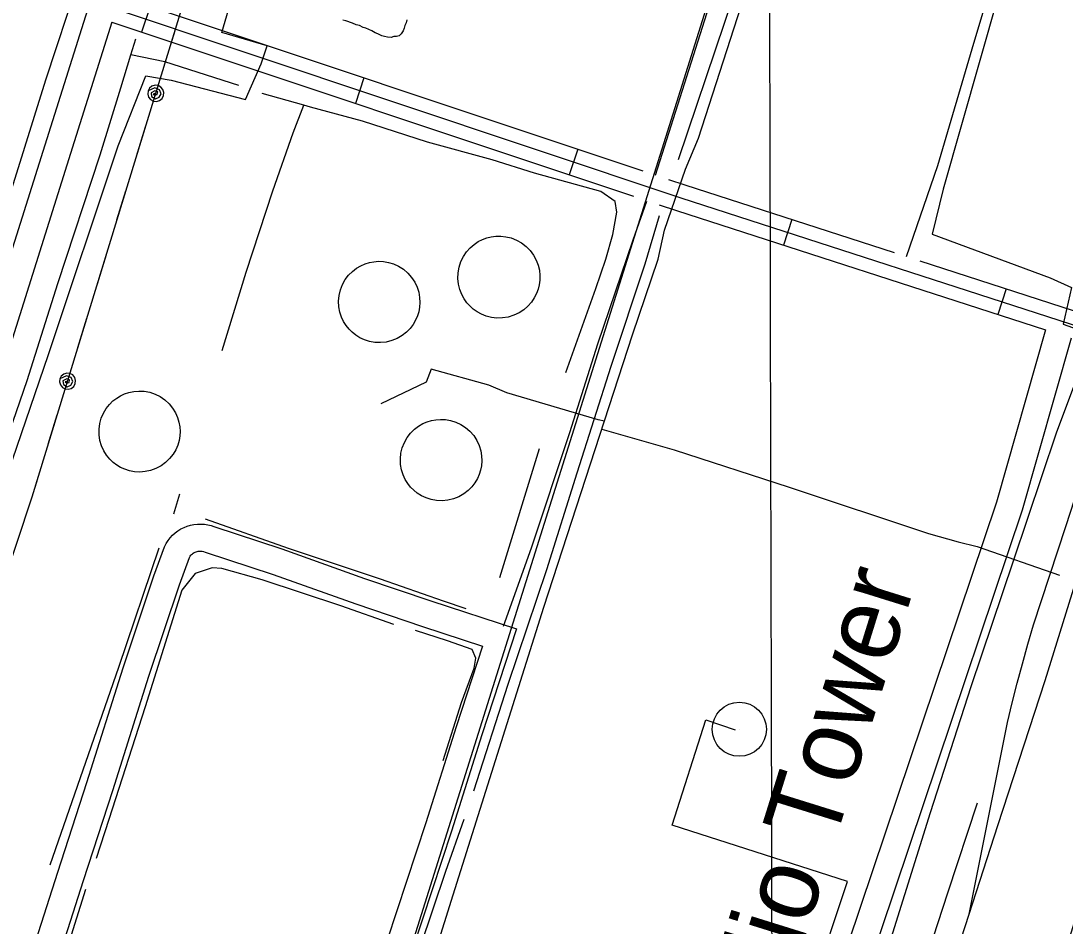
# Model space of a CAD drawing. Extents: x 3355677 to 3393573, y 612928 to 638357.
# Drawn here: x 3369473 to 3370632, y 630779 to 631783 of the extents above; entities that cross this region are included whole.
import ezdxf

# ---------------------------------------------------------------- set-up
doc = ezdxf.new("R2010")
doc.units = 0
for name, color, linetype in [('V-DOMW-TANK', 7, 'Continuous'), ('V-GRID-MAJR', 7, 'Continuous'), ('V-RAIL-TRAK', 7, 'Continuous'), ('V-ROAD-CNTR', 7, 'Continuous'), ('V-SITE-OTLN', 7, 'Continuous'), ('V-TOPO-BNDY', 7, 'Continuous'), ('V-TOPO-SHOR', 7, 'Continuous'), ('V-TOPO-TOWR', 7, 'Continuous'), ('V-TOPO-TOWR-IDEN', 7, 'Continuous'), ('V-UTIL-LINE', 7, 'Continuous')]:
    doc.layers.add(name, color=color, linetype=linetype)

msp = doc.modelspace()

# ---------------------------------------------------------------- linework, layer by layer
at = {"layer": 'V-DOMW-TANK'}
for points in [[(3369990.256, 631542.345), (3369995.075, 631543.555), (3370000.287, 631544.258), (3370005.825, 631544.3420000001), (3370011.5840000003, 631543.705), (3370017.433, 631542.275), (3370023.2060000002, 631540.008), (3370028.732, 631536.905), (3370033.825, 631533.014), (3370038.326, 631528.439), (3370042.111, 631523.321), (3370045.099, 631517.826), (3370047.256, 631512.135), (3370048.597, 631506.417), (3370049.181, 631500.8200000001), (3370049.091, 631495.466), (3370048.427, 631490.444), (3370047.258, 631485.685), (3370045.478, 631480.837), (3370043.02, 631475.977), (3370039.836, 631471.234), (3370035.916, 631466.759), (3370031.287, 631462.712), (3370026.022, 631459.253), (3370020.245, 631456.5210000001), (3370014.111, 631454.6190000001), (3370007.801, 631453.601), (3370001.503, 631453.474), (3369995.396, 631454.189), (3369989.631, 631455.659), (3369984.323, 631457.7660000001), (3369979.545, 631460.382), (3369975.3340000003, 631463.372), (3369971.6720000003, 631466.632), (3369968.285, 631470.399), (3369965.182, 631474.761), (3369962.495, 631479.705), (3369960.365, 631485.179), (3369958.921, 631491.089), (3369958.274, 631497.309), (3369958.497, 631503.672), (3369959.62, 631509.993), (3369961.617, 631516.083), (3369964.412, 631521.769), (3369967.89, 631526.907), (3369971.9020000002, 631531.394), (3369976.292, 631535.177), (3369980.9050000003, 631538.243), (3369985.599, 631540.6140000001)], [(3369860.042, 631515.047), (3369864.877, 631515.979), (3369870.077, 631516.388), (3369875.56, 631516.1630000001), (3369881.224, 631515.219), (3369886.934, 631513.482), (3369892.525, 631510.92), (3369897.821, 631507.5430000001), (3369902.646, 631503.412), (3369906.853, 631498.636), (3369910.316, 631493.361), (3369912.97, 631487.757), (3369914.789, 631482.005), (3369915.803, 631476.272), (3369916.073, 631470.702), (3369915.69, 631465.408), (3369914.756, 631460.474), (3369913.3370000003, 631455.8250000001), (3369911.309, 631451.127), (3369908.606, 631446.451), (3369905.194, 631441.933), (3369901.069, 631437.719), (3369896.265, 631433.971), (3369890.864, 631430.835), (3369884.997, 631428.449), (3369878.8200000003, 631426.903), (3369872.518, 631426.246), (3369866.278, 631426.465), (3369860.275, 631427.509), (3369854.6520000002, 631429.283), (3369849.511, 631431.6630000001), (3369844.928, 631434.513), (3369840.926, 631437.702), (3369837.483, 631441.135), (3369834.335, 631445.0480000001), (3369831.505, 631449.536), (3369829.117, 631454.578), (3369827.311, 631460.111), (3369826.211, 631466.044), (3369825.912, 631472.236), (3369826.4790000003, 631478.5210000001), (3369827.937, 631484.716), (3369830.252, 631490.631), (3369833.332, 631496.105), (3369837.055, 631501), (3369841.274, 631505.221), (3369845.827, 631508.723), (3369850.56, 631511.504), (3369855.336, 631513.593)], [(3369583.935, 631367.2880000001), (3369588.3910000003, 631369.354), (3369593.319, 631370.9990000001), (3369598.676, 631372.105), (3369604.39, 631372.555), (3369610.3310000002, 631372.25), (3369616.356, 631371.118), (3369622.294, 631369.127), (3369627.9560000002, 631366.295), (3369633.1750000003, 631362.686), (3369637.7970000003, 631358.4180000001), (3369641.713, 631353.636), (3369644.858, 631348.512), (3369647.22, 631343.21), (3369648.821, 631337.887), (3369649.725, 631332.677), (3369650.009, 631327.678), (3369649.753, 631322.84), (3369648.924, 631317.806), (3369647.437, 631312.635), (3369645.221, 631307.443), (3369642.2430000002, 631302.377), (3369638.4990000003, 631297.59), (3369634.029, 631293.259), (3369628.9250000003, 631289.5380000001), (3369623.322, 631286.556), (3369617.383, 631284.399), (3369611.294, 631283.113), (3369605.234, 631282.675), (3369599.362, 631283.035), (3369593.8200000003, 631284.098), (3369588.698, 631285.753), (3369584.057, 631287.875), (3369579.9, 631290.365), (3369575.915, 631293.392), (3369572.093, 631297.052), (3369568.573, 631301.353), (3369565.49, 631306.272), (3369562.9960000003, 631311.742), (3369561.216, 631317.659), (3369560.256, 631323.8740000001), (3369560.176, 631330.219), (3369560.989, 631336.498), (3369562.6520000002, 631342.536), (3369565.077, 631348.166), (3369568.14, 631353.263), (3369571.704, 631357.746), (3369575.614, 631361.576), (3369579.732, 631364.746)], [(3369928.969, 631339.855), (3369933.819, 631340.756), (3369939.029, 631341.123), (3369944.522, 631340.858), (3369950.191, 631339.8690000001), (3369955.896, 631338.087), (3369961.477, 631335.48), (3369966.757, 631332.058), (3369971.562, 631327.886), (3369975.737, 631323.0700000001), (3369979.17, 631317.759), (3369981.785, 631312.125), (3369983.5670000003, 631306.354), (3369984.54, 631300.603), (3369984.769, 631295.02), (3369984.345, 631289.7220000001), (3369983.3740000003, 631284.784), (3369981.916, 631280.139), (3369979.852, 631275.449), (3369977.112, 631270.784), (3369973.661, 631266.283), (3369969.495, 631262.0920000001), (3369964.656, 631258.373), (3369959.224, 631255.275), (3369953.328, 631252.926), (3369947.129, 631251.422), (3369940.813, 631250.81), (3369934.5640000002, 631251.076), (3369928.558, 631252.1680000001), (3369922.938, 631253.984), (3369917.808, 631256.405), (3369913.237, 631259.295), (3369909.251, 631262.52), (3369905.8310000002, 631265.982), (3369902.704, 631269.926), (3369899.9, 631274.442), (3369897.549, 631279.509), (3369895.781, 631285.067), (3369894.717, 631291.0160000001), (3369894.465, 631297.2220000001), (3369895.0810000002, 631303.513), (3369896.588, 631309.706), (3369898.948, 631315.6190000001), (3369902.075, 631321.079), (3369905.841, 631325.951), (3369910.097, 631330.149), (3369914.685, 631333.625), (3369919.446, 631336.373), (3369924.245, 631338.432)]]:
    msp.add_lwpolyline(points, close=True, dxfattribs=at)
at = {"layer": 'V-GRID-MAJR'}
msp.add_spline([(3370337.43, 618339.636), (3370322.451, 624397.809), (3370307.463, 630459.068), (3370292.4760000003, 636520.349), (3370292.468, 636523.41)], degree=3, dxfattribs=at)
at = {"layer": 'V-RAIL-TRAK'}
for points in [[(3370228.725, 629881.824), (3370279.464, 630037.251), (3370319.4960000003, 630162.712), (3370354.065, 630266.971), (3370374.2090000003, 630327.731), (3370416.221, 630459.184), (3370467.366, 630613.018), (3370507.4020000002, 630736.481), (3370525.529, 630792.453), (3370557.349, 630890.71), (3370609.6750000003, 631051.333), (3370649.699, 631179.986), (3370687.751, 631298.254), (3370715.5, 631383.361)], [(3370525.529, 630792.453), (3370567.753, 631004.956), (3370573.09, 631026.726), (3370578.646, 631048.439), (3370584.426, 631070.094), (3370590.424, 631091.689), (3370596.646, 631113.221), (3370632.722, 631222.304), (3370671.5700000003, 631341.77), (3370686.631, 631389.316)], [(3370354.065, 630266.971), (3370360.116, 630303.172), (3370366.215, 630339.366), (3370372.359, 630375.554), (3370378.548, 630411.734), (3370384.782, 630447.906), (3370387.678, 630460.694), (3370390.769, 630473.434), (3370394.054, 630486.126), (3370397.531, 630498.768), (3370401.203, 630511.353), (3370405.066, 630523.881), (3370409.1210000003, 630536.349), (3370413.364, 630548.753), (3370417.798, 630561.091), (3370422.419, 630573.36), (3370453.739, 630668.455), (3370501.703, 630815.893), (3370534.608, 630915.784)]]:
    msp.add_lwpolyline(points, dxfattribs=at)
at = {"layer": 'V-ROAD-CNTR'}
for p, q in [((3369616.915, 631799.182), (3369607.412, 631770.727)), ((3369854.042, 631719.9940000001), (3369844.539, 631691.539)), ((3370091.169, 631640.807), (3370081.667, 631612.352)), ((3370328.534, 631562.804), (3370319.305, 631534.258)), ((3370566.412, 631485.903), (3370557.184, 631457.357))]:
    msp.add_line(p, q, dxfattribs=at)
for points in [[(3370176.313, 633731.819), (3370097.788, 633488.481), (3369963.051, 633067.7170000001), (3369788.883, 632536.855), (3369615.912, 632012.878), (3369499.916, 631645.164), (3369354.889, 631184.822), (3369190.883, 630657.645), (3368973.349, 629965.3690000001), (3368863.383, 629638.664), (3368793.423, 629424.535), (3368626.764, 628928.892), (3368504.419, 628552.8250000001), (3368323.384, 627991.214), (3368123.037, 627405.4400000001), (3367929.747, 626820.299), (3367830.132, 626523.339), (3367691.348, 626088.746), (3367456.265, 625379.854), (3367356.441, 625076.99), (3367347.9590000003, 625009.9500000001)], [(3370455.994283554, 631521.5984595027), (3370490.775, 631622.606), (3370530.375, 631758.419), (3370567.548, 631881.944), (3370605.944, 632007.931), (3370650.435, 632152.968), (3370694.309, 632299.8470000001), (3370730.829, 632440.567)], [(3369583.481, 631810.348), (3370163.5195773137, 631616.646335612)], [(3370177.3641622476, 631611.9193235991), (3370239.7, 631808.001)], [(3369564.738, 631800.792), (3370205.387, 631586.85), (3370676.161, 631434.659), (3370850.438, 631383.3470000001)], [(3369574.454, 631781.733), (3369528.528, 631636.144), (3369383.519, 631175.858), (3369219.517, 630648.693), (3369001.879, 629956.087), (3368891.859, 629629.22), (3368870.3340000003, 629563.337)], [(3369574.454, 631781.733), (3370153.0051955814, 631588.527849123)], [(3370191.973980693, 631607.1440964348), (3370210.0700000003, 631601.101), (3370442.28570101, 631526.0301777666)], [(3370008.8283600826, 631111.773273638), (3370040.024, 631198.5700000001), (3370082.5840000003, 631326.381), (3370113.637, 631425.025), (3370152.795, 631540.4010000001), (3370167.713210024, 631582.957986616)], [(3370181.4636959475, 631579.0242323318), (3370200.704, 631572.599), (3370609.992, 631440.286)], [(3370470.504478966, 631516.907595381), (3370680.5870000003, 631448.992), (3370854.6750000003, 631397.736)], [(3370609.992, 631440.286), (3370555.608, 631249.439), (3370335.919, 630596.224), (3370297.271, 630476.25)], [(3370638.556, 631431.052), (3370584.2660000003, 631240.541), (3370364.415, 630586.8420000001), (3370230.585, 630171.404), (3370126.187, 629829.805), (3369937.051, 629265.172)], [(3369477.6888126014, 630724.7662411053), (3369514.435653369, 630838.9742577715), (3369546.7614311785, 630938.441495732), (3369586.772692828, 631065.4628191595), (3369620.9349792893, 631167.452057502), (3369632.8415784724, 631199.8816692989), (3369634.76442212, 631203.5617369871), (3369636.8406326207, 631206.7939496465), (3369639.194896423, 631209.8333410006), (3369641.8182067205, 631212.6547818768), (3369644.671037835, 631215.2214115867), (3369647.7434685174, 631217.5307148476), (3369651.013550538, 631219.5568773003), (3369654.45174358, 631221.2867181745), (3369658.031394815, 631222.6998595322), (3369661.708309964, 631223.787333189), (3369665.4819910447, 631224.5488245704), (3369669.307782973, 631224.9664069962), (3369673.151734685, 631225.0446046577), (3369676.9835277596, 631224.7780184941), (3369680.778423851, 631224.1756783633), (3369684.514529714, 631223.2320465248), (3369687.3655469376, 631222.2338891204), (3369762.9013296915, 631197.5372472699), (3369854.7828268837, 631164.7197100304), (3369928.3693545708, 631139.6705476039), (3370023.1533708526, 631108.6569278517), (3369984.9267108, 630991.1148945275), (3369951.3072659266, 630884.2878830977), (3369897.6458698, 630721.6094824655)], [(3369510.982370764, 630730.2950471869), (3369542.9803466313, 630829.7437422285), (3369575.3345688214, 630929.2985042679), (3369615.3053071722, 631056.1911808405), (3369649.245020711, 631157.515942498), (3369660.3324215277, 631187.7143307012), (3369660.7315778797, 631188.478263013), (3369661.3673673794, 631189.4680503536), (3369662.085103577, 631190.3946589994), (3369662.87779328, 631191.2472181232), (3369663.752962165, 631192.0345884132), (3369664.690531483, 631192.7392851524), (3369665.684449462, 631193.3551226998), (3369666.7262564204, 631193.8792818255), (3369667.812605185, 631194.3081404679), (3369668.9436900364, 631194.642666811), (3369670.0860089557, 631194.8731754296), (3369671.244217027, 631194.9995930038), (3369672.414265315, 631195.0233953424), (3369673.5844722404, 631194.9419815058), (3369674.741576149, 631194.7583216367), (3369675.8674702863, 631194.4739534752), (3369677.7464530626, 631193.8161108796), (3369753.1926703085, 631169.1487527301), (3369844.9031731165, 631136.3922899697), (3369918.870645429, 631111.2134523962), (3369985.3626291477, 631089.4570721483), (3369956.3532892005, 631000.2571054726), (3369922.752734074, 630893.4901169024), (3369869.1681302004, 630731.0445175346)]]:
    msp.add_lwpolyline(points, dxfattribs=at)
at = {"layer": 'V-SITE-OTLN'}
for points in [[(3369278.008, 629955.911), (3369275.252, 629990.3150000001), (3369280.136, 630027.034), (3369297.9420000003, 630098.576), (3369326.009, 630195.379), (3369219.626, 630231.836), (3369229.403, 630271.4500000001), (3369234.339, 630286.372), (3369154.752, 630310.2760000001), (3369169.919, 630365.3690000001), (3369218.1040000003, 630524.161), (3369311.131, 630804.264), (3369385.887, 631047.237), (3369433.685, 631208.703), (3369503.946, 631413.0480000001), (3369581.4050000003, 631644.554), (3369612.1950000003, 631722.245), (3369640.117, 631717.34), (3369722.756, 631695.74), (3369740.056, 631735.33), (3369746.5130000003, 631755.228), (3369696.3880000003, 631770.023), (3369708.146, 631810.963)], [(3370557.365, 631811.036), (3370496.6890000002, 631596.3910000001), (3370484.186, 631546.656), (3370615.068, 631498.02), (3370638.8000000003, 631487.37), (3370629.717, 631446.818), (3370743.373, 631406.171), (3370830.222, 631382.285), (3370784.71, 631224.2660000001), (3370681.822, 630911.639), (3370604.781, 630664.072), (3370526.924, 630438.684), (3370434.291, 630155.902), (3370410.765, 630077.8470000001), (3370425.4390000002, 630075.424), (3370525.632, 630068.7760000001), (3370547.703, 630113.947), (3370621.156, 630096.528), (3370588.5810000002, 629965.686), (3370577.208, 629922.0700000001), (3370539.9960000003, 629812.631), (3370438.268, 629494.269), (3370363.465, 629270.797)]]:
    msp.add_lwpolyline(points, dxfattribs=at)
at = {"layer": 'V-TOPO-BNDY'}
msp.add_line((3370376.92, 632253.832), (3368006.8063489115, 624710.899192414), dxfattribs=at)
at = {"layer": 'V-TOPO-SHOR'}
for p, q in [((3370004.872, 631165.546), (3370048.6890000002, 631308.723)), ((3369643.105, 631236.236), (3369649.759, 631258.609))]:
    msp.add_line(p, q, dxfattribs=at)
for points in [[(3370202.986, 631629.2930000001), (3370254.446, 631781.504), (3370306.85, 631941.3960000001), (3370363.524, 632120.966), (3370432.607, 632328.3960000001), (3370485.431, 632513.234), (3370502.0840000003, 632573.728)], [(3368822.345, 629586.947), (3368849.321, 629677.964), (3368880.252, 629768.267), (3368917.1240000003, 629878.5430000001), (3368952.813, 629983.229), (3368976.592, 630058.343), (3369008.703, 630155.435), (3369033.67, 630234.5430000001), (3369063.792, 630329.634), (3369091.13, 630419.129), (3369127.978, 630539.787), (3369258.382, 630944.527), (3369295.216, 631071.573), (3369334.0640000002, 631190.24), (3369375.2660000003, 631327.678), (3369404.982, 631424.763), (3369430.361, 631498.282), (3369465.253, 631602.568), (3369501.3140000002, 631717.635), (3369536.99, 631826.712)], [(3369901.614, 631784.068), (3369900.764, 631781.066), (3369899.486, 631778.063), (3369898.634, 631775.061), (3369897.356, 631772.059), (3369895.222, 631768.6240000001), (3369893.0840000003, 631766.478), (3369890.086, 631765.6140000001), (3369887.086, 631765.605), (3369884.0870000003, 631764.741), (3369880.2290000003, 631765.161), (3369876.801, 631765.583), (3369873.798, 631766.433), (3369869.508, 631768.5650000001), (3369866.505, 631769.843), (3369862.643, 631771.977), (3369856.208, 631774.963), (3369853.2060000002, 631775.813), (3369848.915, 631777.9450000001), (3369845.485, 631778.795), (3369841.194, 631780.4990000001), (3369833.903, 631783.052), (3369830.473, 631783.902)], [(3369421.534, 631216.487), (3369444.433, 631281.198), (3369480.525, 631384.047), (3369514.528, 631491.735), (3369561.595, 631634.398), (3369584.258, 631708.841), (3369595.528, 631745.275), (3369601.113, 631763.334)], [(3369715.2090000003, 631711.46), (3369633.031, 631737.699), (3369595.528, 631745.275)], [(3370078.113, 631393.185), (3370111.161, 631486.228), (3370122.387, 631518.68), (3370130.181, 631546.211), (3370134.546, 631570.787), (3370132.555, 631582.574), (3370116.806, 631593.836), (3370043.063, 631614.299), (3369996.355, 631628.928), (3369924.58, 631648.4130000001), (3369852.305, 631671.8250000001), (3369794.784, 631687.415), (3369787.485, 631689.469), (3369740.938, 631702.578)], [(3369696.738, 631417.5700000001), (3369723.373, 631504.428), (3369753.13, 631594.407), (3369775.58, 631658.819), (3369787.485, 631689.469)], [(3369975.764, 630929.237), (3370013.8710000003, 631047.351), (3370056.754, 631174.596), (3370090.569, 631281.665), (3370128.1950000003, 631400.261), (3370165.833, 631513.579), (3370182.02, 631567.351)], [(3370349.719, 630488.602), (3370393.607, 630624.935), (3370438.723, 630765.674), (3370482.613, 630905.183), (3370527.733, 631044.693), (3370574.696, 631184.211), (3370622.264, 631326.185), (3370657.062, 631419.104)], [(3369677.77, 631230.729), (3369770.102, 631198.133), (3369871.9, 631164.278), (3369941.816, 631139.851), (3369966.947, 631131.3640000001)], [(3369505.969, 630846.93), (3369582.065, 631066.355), (3369626.986, 631198.754)], [(3369887.34, 631113.725), (3369828.273, 631134.156), (3369741.02, 631163.012), (3369696.2800000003, 631175.8740000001), (3369685.548, 631176.295), (3369666.784, 631169.9940000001), (3369652.072, 631151.627), (3369611.241, 631022.317), (3369570.846, 630897.479), (3369557.085, 630854.078)], [(3369941.794, 630962.73), (3369962.21, 631027.16), (3369976.428, 631065.2000000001), (3369978.191, 631076.382), (3369974.144, 631085.762), (3369946.848, 631095.533), (3369911.051, 631107.0750000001)], [(3369916.6750000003, 630756.376), (3369944.786, 630839.924), (3369965.282, 630897.546)], [(3369545.094, 630819.622), (3369529.1180000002, 630769.063), (3369525.13, 630752.955), (3369523.822, 630739.093), (3369526.068, 630733.733), (3369535.934, 630721.685), (3369590.519, 630705.716), (3369641.076, 630691.079)]]:
    msp.add_lwpolyline(points, dxfattribs=at)
at = {"layer": 'V-TOPO-TOWR'}
msp.add_line((3370270.4690000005, 630997.4010000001), (3370270.4690000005, 630997.4010000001), dxfattribs=at)
msp.add_circle((3370270.4690000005, 630997.4010000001), 30.000000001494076, dxfattribs=at)
at = {"layer": 'V-UTIL-LINE'}
for points in [[(3367880.1710000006, 626900.4130000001), (3368052.9300000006, 627361.907), (3368219.6830000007, 627853.715), (3368377.8020000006, 628340.933), (3368544.3450000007, 628849.795), (3368707.4860000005, 629302.583), (3368843.4540000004, 629361.883), (3368996.6790000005, 629782.818), (3369299.8470000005, 630694.373), (3369485.8610000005, 631255.122), (3369657.5680000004, 631815.184), (3369834.982000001, 632374.404), (3370017.3870000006, 632922.159), (3370375.6360000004, 634052.388), (3370560.6640000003, 634617.596), (3370918.4840000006, 635712.711), (3371111.8330000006, 636273.207), (3371194.8640000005, 636525.772)], [(3370285.571, 630502.9720000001), (3370135.879, 630552.34), (3369895.257, 630629.781), (3369953.115, 630813.783), (3370053.5160000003, 631132.89), (3370151.816, 631434.8470000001), (3370180.3370000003, 631518.92), (3370187.548, 631551.079), (3370210.532, 631618.424), (3370225.024, 631653.172), (3370284.17, 631836.321), (3370347.562, 632037.049), (3370410.954, 632237.778), (3370424.579, 632275.099), (3370496.058, 632500.2760000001)], [(3369634.5410000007, 631740.077), (3369644.5070000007, 631772.584)], [(3369623.1090000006, 631702.7880000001), (3369620.3670000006, 631701.916), (3369622.2160000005, 631700.504), (3369624.8110000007, 631701.402), (3369625.3550000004, 631704.279), (3369622.1570000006, 631705.428), (3369617.9630000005, 631703.332), (3369618.5260000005, 631699.102), (3369622.6290000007, 631696.491), (3369626.7750000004, 631698.433), (3369628.982000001, 631702.321), (3369627.1350000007, 631706.777), (3369621.9750000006, 631708.697), (3369614.5040000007, 631705.426), (3369614.1500000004, 631701.932), (3369615.1590000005, 631698.569), (3369617.3790000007, 631695.848), (3369620.4710000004, 631694.183), (3369623.9640000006, 631693.829), (3369627.3280000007, 631694.838), (3369630.0490000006, 631697.058), (3369631.7140000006, 631700.15), (3369632.0680000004, 631703.643), (3369631.0590000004, 631707.007), (3369628.8390000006, 631709.728), (3369625.7470000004, 631711.392), (3369622.2530000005, 631711.747), (3369618.8900000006, 631710.738), (3369616.1690000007, 631708.518), (3369614.5040000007, 631705.426)], [(3369601.7120000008, 631632.996), (3369611.678000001, 631665.503)], [(3369580.0210000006, 631562.246), (3369589.9870000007, 631594.753)], [(3369558.3300000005, 631491.497), (3369568.2960000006, 631524.004)], [(3369536.6390000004, 631420.747), (3369546.6050000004, 631453.254)], [(3369525.2070000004, 631383.459), (3369522.4660000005, 631382.588), (3369524.3150000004, 631381.176), (3369526.9100000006, 631382.073), (3369527.4530000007, 631384.951), (3369524.2550000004, 631386.099), (3369520.0620000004, 631384.004), (3369520.6250000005, 631379.774), (3369524.7280000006, 631377.162), (3369528.874000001, 631379.104), (3369531.0800000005, 631382.992), (3369529.2340000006, 631387.448), (3369524.0740000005, 631389.368), (3369516.6030000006, 631386.0970000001), (3369516.2480000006, 631382.604), (3369517.2580000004, 631379.24), (3369519.4770000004, 631376.519), (3369522.5690000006, 631374.855), (3369526.0630000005, 631374.5), (3369529.4260000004, 631375.51), (3369532.1480000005, 631377.729), (3369533.8120000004, 631380.821), (3369534.1670000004, 631384.3150000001), (3369533.1570000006, 631387.678), (3369530.9370000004, 631390.4), (3369527.8450000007, 631392.064), (3369524.3520000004, 631392.419), (3369520.9880000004, 631391.409), (3369518.2670000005, 631389.189), (3369516.6030000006, 631386.0970000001)], [(3370120.685, 631339.216), (3370113.826, 631340.486), (3370012.606, 631370.677), (3369992.443, 631379.203), (3369928.541, 631396.625), (3369923.004, 631382.47), (3369872.914, 631358.35)], [(3369503.8100000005, 631313.666), (3369513.7760000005, 631346.1730000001)], [(3370117.789, 631330.321), (3370197.988, 631307.363), (3370325.806, 631266.09), (3370480.219, 631214.591), (3370513.2430000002, 631205.24), (3370534.256, 631200.144), (3370625.6210000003, 631168.214)], [(3369481.8410000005, 631243.005), (3369485.8610000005, 631255.122), (3369492.0850000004, 631275.4230000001)], [(3370285.571, 630502.9720000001), (3370305.56, 630569.451), (3370352.369, 630713.996), (3370390.244, 630828.518), (3370195.947, 630891.068), (3370233.39, 631007.733), (3370265.988, 630996.665)]]:
    msp.add_lwpolyline(points, dxfattribs=at)

# ---------------------------------------------------------------- texts
at = {"layer": 'V-TOPO-TOWR-IDEN'}
msp.add_text('Radio Tower', height=82.999998, rotation=72.686260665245, dxfattribs=at).set_placement((3370279.356787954, 630560.2738362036))

doc.saveas('drawing.dxf')
